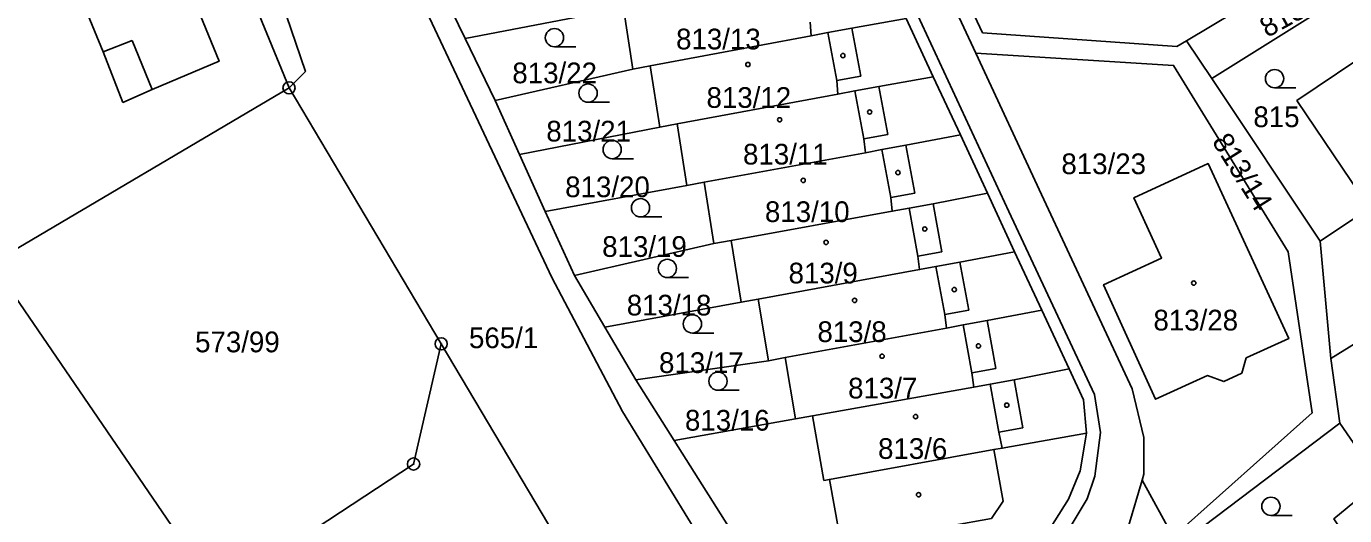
# Model space of a CAD drawing. Extents: x -776701 to -776081, y -974398 to -973771.
# Drawn here: x -776392 to -776283.7, y -973949 to -973908.9 of the extents above; entities that cross this region are included whole.
import ezdxf

# ---------------------------------------------------------------- set-up
doc = ezdxf.new("R2010")
doc.units = 0
for name, color, linetype in [('Hranice parcel', 7, 'Continuous'), ('Parcelní čísla', 7, 'Continuous'), ('Vnitřní kresba', 7, 'Continuous'), ('Značky bodu BP', 7, 'Continuous'), ('Značky budov', 7, 'Continuous'), ('Značky kultur', 7, 'Continuous')]:
    doc.layers.add(name, color=color, linetype=linetype)

msp = doc.modelspace()

# ---------------------------------------------------------------- linework, layer by layer
at = {"layer": 'Hranice parcel'}
for p, q in [((-776313.98, -973911.05), (-776320.78, -973896.42)), ((-776296.67, -973910.04), (-776280.64, -973900.45)), ((-776294.6, -973913.15), (-776278.87, -973903.3)), ((-776358.2, -973905.16), (-776355.93, -973909.85)), ((-776355.93, -973909.85), (-776344.35, -973907.64)), ((-776342.92, -973907.37), (-776342.15, -973912.36)), ((-776319.69, -973908.21), (-776317.47, -973912.99)), ((-776355.93, -973909.85), (-776353.47, -973914.94)), ((-776294.6, -973913.15), (-776296.67, -973910.04)), ((-776342.15, -973912.36), (-776340.73, -973912.09)), ((-776340.73, -973912.09), (-776339.94, -973917.12)), ((-776342.15, -973912.36), (-776353.47, -973914.94)), ((-776317.47, -973912.99), (-776315.25, -973917.76)), ((-776285.7, -973926.49), (-776294.6, -973913.15)), ((-776370.39, -973913.91), (-776394.78, -973928.3)), ((-776357.89, -973934.92), (-776370.39, -973913.91)), ((-776353.47, -973914.94), (-776351.45, -973919.38)), ((-776339.94, -973917.12), (-776351.45, -973919.38)), ((-776339.94, -973917.12), (-776338.51, -973916.86)), ((-776338.51, -973916.86), (-776337.71, -973921.91)), ((-776315.25, -973917.76), (-776313.02, -973922.56)), ((-776351.45, -973919.38), (-776349.34, -973924.05)), ((-776337.71, -973921.91), (-776349.34, -973924.05)), ((-776337.71, -973921.91), (-776336.29, -973921.65)), ((-776336.29, -973921.65), (-776335.49, -973926.68)), ((-776313.02, -973922.56), (-776310.79, -973927.36)), ((-776349.34, -973924.05), (-776346.95, -973929.3)), ((-776285.7, -973926.49), (-776281.65, -973923.77)), ((-776335.49, -973926.68), (-776346.95, -973929.3)), ((-776335.49, -973926.68), (-776334.07, -973926.43)), ((-776334.07, -973926.43), (-776333.25, -973931.5)), ((-776310.79, -973927.36), (-776308.56, -973932.16)), ((-776284.82, -973936.13), (-776285.7, -973926.49)), ((-776394.78, -973928.3), (-776376.25, -973955.36)), ((-776346.95, -973929.3), (-776344.45, -973933.55)), ((-776333.25, -973931.5), (-776344.45, -973933.55)), ((-776333.25, -973931.5), (-776331.86, -973931.25)), ((-776331.86, -973931.25), (-776331.02, -973936.3)), ((-776284.82, -973936.13), (-776277.63, -973931.67)), ((-776308.56, -973932.16), (-776306.32, -973936.97)), ((-776344.45, -973933.55), (-776341.9, -973937.88)), ((-776331.02, -973936.3), (-776329.64, -973936.05)), ((-776329.64, -973936.05), (-776328.8, -973941.07)), ((-776331.02, -973936.3), (-776341.9, -973937.88)), ((-776284.08, -973941.43), (-776284.82, -973936.13)), ((-776341.9, -973937.88), (-776338.75, -973942.85)), ((-776328.8, -973941.07), (-776338.75, -973942.85)), ((-776328.8, -973941.07), (-776327.4, -973940.82)), ((-776297.88, -973951.84), (-776284.08, -973941.43)), ((-776284.08, -973941.43), (-776280.81, -973946.19)), ((-776338.75, -973942.85), (-776321.28, -973970.41))]:
    msp.add_line(p, q, dxfattribs=at)
for points in [[(-776415.66, -973787.84), (-776410.18, -973799.53), (-776391.13, -973839.45), (-776364.66, -973895.82), (-776348.8, -973929.48)], [(-776370.39, -973913.91), (-776369.05, -973912.57), (-776388.33, -973856.01), (-776403.37, -973832.86)], [(-776379.67, -973891.32), (-776377.54, -973896.51), (-776370.39, -973913.91)], [(-776384.05, -973915.11), (-776385.67, -973910.96), (-776390.65, -973898.85), (-776382.71, -973895.69), (-776376.14, -973911.73), (-776381.64, -973914.04), (-776384.05, -973915.11)], [(-776296.67, -973910.04), (-776297.47, -973910.52), (-776313.43, -973909.38), (-776317.81, -973900.05)], [(-776319.69, -973908.21), (-776324.16, -973909), (-776326.13, -973909.37), (-776327.5, -973909.63), (-776340.73, -973912.09)], [(-776313.98, -973911.05), (-776297.73, -973912.06), (-776288.32, -973927.36), (-776286.35, -973940.59), (-776297.76, -973950.76), (-776300.32, -973946.11)], [(-776300.32, -973946.11), (-776300.17, -973945.61), (-776300.17, -973942.61), (-776301.14, -973938.61), (-776308.59, -973922.66), (-776313.98, -973911.05)], [(-776281, -973910.5), (-776287.6, -973914.95), (-776281.65, -973923.77)], [(-776317.47, -973912.99), (-776321.94, -973913.8), (-776323.91, -973914.16), (-776325.3, -973914.42), (-776338.51, -973916.86)], [(-776315.25, -973917.76), (-776319.72, -973918.62), (-776321.69, -973918.98), (-776323.05, -973919.23), (-776336.29, -973921.65)], [(-776292.14, -973937.33), (-776293.62, -973938.02), (-776294.94, -973937.52), (-776299.21, -973939.46), (-776303.48, -973930.07), (-776298.72, -973927.88), (-776300.99, -973922.93), (-776294.9, -973920.12), (-776288.27, -973934.48), (-776291.77, -973936.07), (-776292.14, -973937.33)], [(-776313.02, -973922.56), (-776317.49, -973923.43), (-776319.46, -973923.79), (-776320.84, -973924.04), (-776334.07, -973926.43)], [(-776310.79, -973927.36), (-776315.28, -973928.22), (-776317.25, -973928.57), (-776318.6, -973928.82), (-776331.86, -973931.25)], [(-776348.8, -973929.48), (-776343.01, -973940.47), (-776336.28, -973951.4), (-776326.2, -973966.93), (-776309.58, -973992.58), (-776304.42, -974001.08), (-776303.62, -974003.12), (-776297.56, -974011.17), (-776288.84, -974021.6), (-776272.77, -974040.55), (-776267.29, -974044.95), (-776253.84, -974055.49), (-776252.47, -974056.28)], [(-776308.56, -973932.16), (-776313.06, -973933.01), (-776315.03, -973933.37), (-776316.4, -973933.62), (-776329.64, -973936.05)], [(-776357.89, -973934.92), (-776360.16, -973944.78), (-776376.25, -973955.36)], [(-776346.46, -973953.73), (-776349.07, -973949.75), (-776357.89, -973934.92)], [(-776306.32, -973936.97), (-776310.82, -973937.87), (-776312.79, -973938.22), (-776314.15, -973938.46), (-776327.4, -973940.82)], [(-776306.32, -973936.97), (-776305.14, -973939.52), (-776304.89, -973942.24)], [(-776327.4, -973940.82), (-776326.45, -973946.13), (-776326.01, -973946.05), (-776325.24, -973950.29), (-776323.84, -973951.26), (-776318.22, -973950.24), (-776317.95, -973951.77), (-776315.78, -973951.38), (-776316.05, -973949.85), (-776312.7, -973949.24), (-776311.73, -973947.84), (-776312.5, -973943.6), (-776311.81, -973943.48), (-776304.89, -973942.24)], [(-776304.89, -973942.24), (-776305.41, -973945.33), (-776306.38, -973947.66), (-776309.08, -973951.97), (-776311.19, -973956.17), (-776312.36, -973961.96), (-776311.42, -973965.87)], [(-776295.13, -973981.83), (-776296.49, -973980.88), (-776298.45, -973978.83), (-776303.97, -973969.66), (-776305.82, -973965.81), (-776306.81, -973961.85), (-776306.08, -973958.37), (-776304.57, -973954.89), (-776301.44, -973949.87), (-776300.32, -973946.11)], [(-776280.81, -973946.19), (-776284.56, -973949.27), (-776282.89, -973951.76)]]:
    msp.add_lwpolyline(points, dxfattribs=at)
at = {"layer": 'Vnitřní kresba'}
for p, q in [((-776322.17, -973900.59), (-776311.26, -973924.06)), ((-776327.59, -973908.51), (-776327.5, -973909.63)), ((-776324.16, -973909), (-776323.43, -973912.94)), ((-776385.67, -973910.96), (-776383.29, -973910.02)), ((-776383.29, -973910.02), (-776381.64, -973914.04)), ((-776325.39, -973913.3), (-776326.13, -973909.37)), ((-776323.43, -973912.94), (-776325.39, -973913.3)), ((-776325.39, -973913.3), (-776325.3, -973914.42)), ((-776323.19, -973918.1), (-776323.91, -973914.16)), ((-776321.94, -973913.8), (-776321.22, -973917.73)), ((-776321.22, -973917.73), (-776323.19, -973918.1)), ((-776323.19, -973918.1), (-776323.05, -973919.23)), ((-776319.72, -973918.62), (-776319, -973922.55)), ((-776320.97, -973922.91), (-776321.69, -973918.98)), ((-776319, -973922.55), (-776320.97, -973922.91)), ((-776320.97, -973922.91), (-776320.84, -973924.04)), ((-776318.75, -973927.73), (-776319.46, -973923.79)), ((-776317.49, -973923.43), (-776316.78, -973927.37)), ((-776311.26, -973924.06), (-776304.23, -973939.08)), ((-776316.78, -973927.37), (-776318.75, -973927.73)), ((-776318.75, -973927.73), (-776318.6, -973928.82)), ((-776315.28, -973928.22), (-776314.56, -973932.15)), ((-776317.25, -973928.57), (-776316.53, -973932.51)), ((-776314.56, -973932.15), (-776316.53, -973932.51)), ((-776316.53, -973932.51), (-776316.4, -973933.62)), ((-776314.31, -973937.3), (-776315.03, -973933.37)), ((-776313.06, -973933.01), (-776312.34, -973936.94)), ((-776312.34, -973936.94), (-776314.31, -973937.3)), ((-776314.31, -973937.3), (-776314.15, -973938.46)), ((-776312.09, -973942.16), (-776312.79, -973938.22)), ((-776310.82, -973937.87), (-776310.12, -973941.81)), ((-776303.74, -973942.18), (-776304.23, -973939.08)), ((-776310.12, -973941.81), (-776312.09, -973942.16)), ((-776312.09, -973942.16), (-776311.81, -973943.48)), ((-776304.21, -973945.77), (-776303.74, -973942.18)), ((-776326.01, -973946.05), (-776312.5, -973943.6)), ((-776304.82, -973947.64), (-776304.21, -973945.77)), ((-776307.95, -973952.83), (-776304.82, -973947.64))]:
    msp.add_line(p, q, dxfattribs=at)
at = {"layer": 'Značky bodu BP'}
for centre, radius in [((-776370.39, -973913.91), 0.5), ((-776370.39, -973913.91), 0.0303), ((-776357.89, -973934.92), 0.5), ((-776357.89, -973934.92), 0.0303), ((-776360.16, -973944.78), 0.5), ((-776360.16, -973944.78), 0.0303)]:
    msp.add_circle(centre, radius, dxfattribs=at)
at = {"layer": 'Značky budov'}
for centre in [(-776324.9, -973911.26), (-776332.7, -973911.99), (-776330.09, -973916.53), (-776322.7, -973915.89), (-776320.38, -973920.86), (-776328.16, -973921.5), (-776318.17, -973925.49), (-776326.28, -973926.59), (-776315.75, -973930.46), (-776296.08, -973929.93), (-776323.94, -973931.35), (-776313.76, -973935.09), (-776321.68, -973935.93), (-776311.44, -973939.95), (-776318.93, -973940.89), (-776318.68, -973947.3)]:
    msp.add_circle(centre, 0.175, dxfattribs=at)
at = {"layer": 'Značky kultur'}
for p, q in [((-776348.59, -973910.54), (-776346.84, -973910.54)), ((-776289.44, -973913.9), (-776287.69, -973913.9)), ((-776345.83, -973915.09), (-776344.08, -973915.09)), ((-776343.85, -973919.72), (-776342.1, -973919.72)), ((-776341.52, -973924.5), (-776339.77, -973924.5)), ((-776339.32, -973929.48), (-776337.57, -973929.48)), ((-776337.26, -973934.03), (-776335.51, -973934.03)), ((-776335.16, -973938.73), (-776333.41, -973938.73)), ((-776289.74, -973949), (-776287.99, -973949))]:
    msp.add_line(p, q, dxfattribs=at)
for centre in [(-776348.59, -973909.79), (-776289.44, -973913.15), (-776345.83, -973914.34), (-776343.85, -973918.97), (-776341.52, -973923.75), (-776339.32, -973928.73), (-776337.26, -973933.28), (-776335.16, -973937.98), (-776289.74, -973948.25)]:
    msp.add_circle(centre, 0.75, dxfattribs=at)

# ---------------------------------------------------------------- texts
at = {"layer": 'Parcelní čísla'}
for s, rotation, p in [('813/26', 29, (-776290.04, -973909.82)), ('813/14', 302, (-776294.63, -973918.31))]:
    msp.add_text(s, height=1.7, rotation=rotation, dxfattribs=at).set_placement(p)
for s, p in [('813/13', (-776338.6, -973910.75)), ('813/22', (-776352.05, -973913.53)), ('813/12', (-776336.1, -973915.55)), ('815', (-776291.18, -973917.13)), ('813/21', (-776349.26, -973918.31)), ('813/11', (-776333.1, -973920.2)), ('813/23', (-776306.95, -973920.99)), ('813/20', (-776347.71, -973922.88)), ('813/10', (-776331.3, -973924.92)), ('813/19', (-776344.67, -973927.78)), ('813/9', (-776329.36, -973929.96)), ('813/18', (-776342.65, -973932.59)), ('813/28', (-776299.39, -973933.82)), ('573/99', (-776378.11, -973935.61)), ('565/1', (-776355.61, -973935.27)), ('813/8', (-776326.99, -973934.77)), ('813/17', (-776340, -973937.31)), ('813/7', (-776324.47, -973939.4)), ('813/16', (-776337.87, -973942.04)), ('813/6', (-776322.01, -973944.36))]:
    msp.add_text(s, height=1.7, dxfattribs=at).set_placement(p)

doc.saveas('drawing.dxf')
